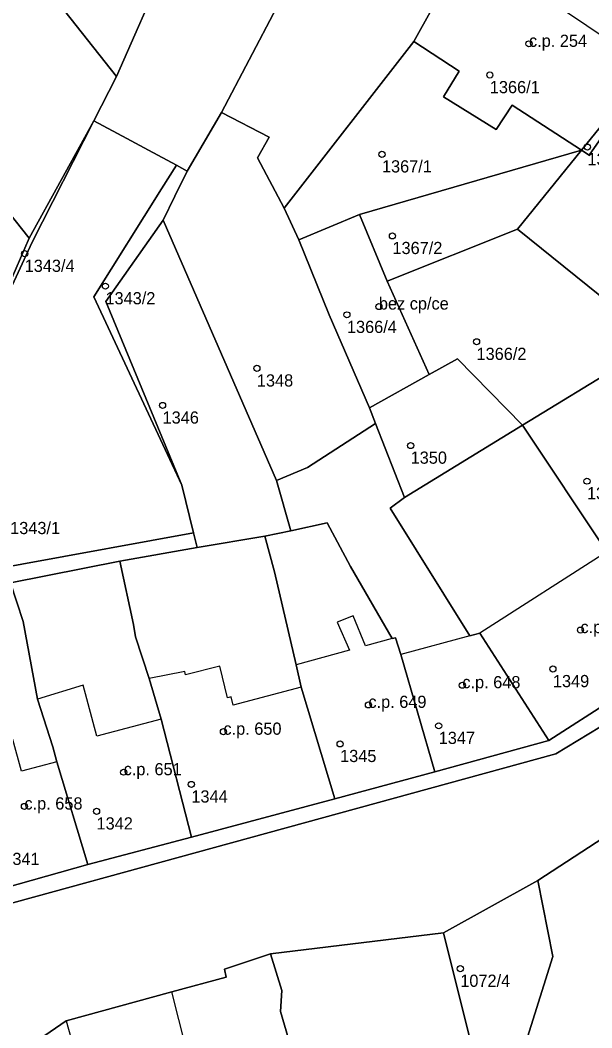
# Model space of a CAD drawing. Extents: x -878211 to -870363, y -1058464 to -1052522.
# Drawn here: x -875018.8 to -874971.9, y -1056399.5 to -1056316.9 of the extents above; entities that cross this region are included whole.
import ezdxf

# ---------------------------------------------------------------- set-up
doc = ezdxf.new("R2010")
doc.units = 0
for name, color, linetype in [('Vrstva 50', 7, 'Continuous'), ('Vrstva 51', 7, 'Continuous'), ('Vrstva 52', 7, 'Continuous')]:
    doc.layers.add(name, color=color, linetype=linetype)

msp = doc.modelspace()

# ---------------------------------------------------------------- linework, layer by layer
at = {"layer": 'Vrstva 50'}
for centre in [(-874977.07, -1056318.82994), (-874980.28, -1056321.38994), (-874989.12, -1056327.88994), (-874972.28, -1056327.29994), (-874988.26, -1056334.57994), (-875018.4, -1056336.03994), (-875011.78, -1056338.69994), (-874989.37, -1056340.36994), (-874991.99, -1056341.04994), (-874981.37, -1056343.25994), (-874999.37, -1056345.43994), (-875007.1, -1056348.47994), (-874986.77, -1056351.76994), (-874972.32, -1056354.68994), (-874972.85, -1056366.89994), (-874975.11, -1056370.08994), (-874982.53, -1056371.41994), (-874990.23, -1056373.02994), (-874984.47, -1056374.74994), (-875002.11, -1056375.22994), (-874992.55, -1056376.22994), (-875010.29, -1056378.54994), (-875004.74, -1056379.54994), (-875018.42, -1056381.35994), (-875012.51, -1056381.75994), (-874982.7, -1056394.65994)]:
    msp.add_circle(centre, 0.25, dxfattribs=at)
at = {"layer": 'Vrstva 51'}
for points in [[(-875010.87, -1056321.51), (-875006.87, -1056312.35), (-875004.57, -1056306.52), (-875001.46, -1056298.36), (-875008.18, -1056295.76), (-875013.82, -1056300.32), (-875022.27, -1056307.12)], [(-875001.46, -1056298.36), (-875004.57, -1056306.52), (-875006.87, -1056312.35), (-875010.87, -1056321.51), (-875012.72, -1056325.15), (-875010.03, -1056326.6), (-875008.25, -1056327.56), (-875005.97, -1056328.79), (-875005.09, -1056329.27), (-875002.26, -1056324.46), (-874997.74, -1056315.82), (-874997.32, -1056315.06), (-874995.25, -1056311.85), (-874990.21, -1056302.54), (-874997.82, -1056299.69)], [(-874986.52, -1056318.63), (-874985.03, -1056315.98), (-874981.99, -1056310.83), (-874980.29, -1056307.87), (-874986.9, -1056304.35), (-874990.21, -1056302.54), (-874995.25, -1056311.85), (-874997.32, -1056315.06), (-874997.74, -1056315.82), (-875002.26, -1056324.46), (-874998.37, -1056326.48), (-874999.33, -1056328.19), (-874997.14, -1056332.31)], [(-875010.87, -1056321.51), (-875022.27, -1056307.12), (-875025.61, -1056309.81), (-875033.1, -1056315.81), (-875027.75, -1056322.53), (-875018.04, -1056334.77), (-875012.72, -1056325.15)], [(-874972.76, -1056327.56), (-874969.81, -1056323.92), (-874969.5, -1056324.17), (-874967.21, -1056320.9), (-874970.75, -1056318.42), (-874968.66, -1056314.69), (-874980.29, -1056307.87), (-874981.99, -1056310.83), (-874985.03, -1056315.98), (-874986.52, -1056318.63), (-874982.78, -1056321.06), (-874984.09, -1056323.18), (-874979.76, -1056325.86), (-874978.44, -1056323.87)], [(-875034.88, -1056335.04), (-875024.46, -1056348.23), (-875024.09, -1056348.7), (-875018.04, -1056334.77), (-875027.75, -1056322.53), (-875033.1, -1056315.81), (-875040.55, -1056321.74), (-875043.75, -1056324.31), (-875036.22, -1056333.29)], [(-874990.97, -1056332.83), (-874972.76, -1056327.56), (-874978.44, -1056323.87), (-874979.76, -1056325.86), (-874984.09, -1056323.18), (-874982.78, -1056321.06), (-874986.52, -1056318.63), (-874997.14, -1056332.31), (-874995.92, -1056334.89)], [(-874985.26, -1056345.94), (-874982.94, -1056344.65), (-874977.61, -1056350.1), (-874969.28, -1056345.01), (-874964.95, -1056342.35), (-874965.73, -1056339.59), (-874959.62, -1056337.87), (-874956.52, -1056336.74), (-874955.05, -1056336.31), (-874955.59, -1056332.28), (-874955.17, -1056331.01), (-874955.07, -1056330.91), (-874956.6, -1056329.07), (-874958.72, -1056327.41), (-874959.32, -1056326.93), (-874959.53, -1056326.75), (-874964.09, -1056322.83), (-874967.21, -1056320.9), (-874969.5, -1056324.17), (-874961.26, -1056330.85), (-874969.44, -1056340.95), (-874978, -1056334.02), (-874988.68, -1056338.3)], [(-875005.09, -1056329.27), (-875006.09, -1056331.32), (-875007.05, -1056333.29), (-874997.76, -1056354.63), (-874995.23, -1056353.56), (-874989.64, -1056349.97), (-874990.15, -1056348.67), (-874993.46, -1056341.04), (-874995.92, -1056334.89), (-874997.14, -1056332.31), (-874999.33, -1056328.19), (-874998.37, -1056326.48), (-875002.26, -1056324.46)], [(-874969.44, -1056340.95), (-874961.26, -1056330.85), (-874969.5, -1056324.17), (-874972.15, -1056327.96), (-874972.76, -1056327.56), (-874978, -1056334.02)], [(-874969.5, -1056324.17), (-874969.81, -1056323.92), (-874972.76, -1056327.56), (-874972.15, -1056327.96)], [(-875012.72, -1056325.15), (-875017.78, -1056335.1), (-875024.09, -1056348.7), (-875032.04, -1056362.61), (-875032.74, -1056364.05), (-875004.56, -1056358.93), (-875005.51, -1056355.03), (-875012.73, -1056339.57), (-875007.18, -1056330.72), (-875005.97, -1056328.79), (-875008.25, -1056327.56), (-875010.03, -1056326.6)], [(-875012.72, -1056325.15), (-875018.04, -1056334.77), (-875024.09, -1056348.7), (-875017.78, -1056335.1)], [(-874988.68, -1056338.3), (-874978, -1056334.02), (-874972.76, -1056327.56), (-874990.97, -1056332.83)], [(-875006.09, -1056331.32), (-875005.09, -1056329.27), (-875005.97, -1056328.79), (-875007.18, -1056330.72), (-875012.73, -1056339.57), (-875005.51, -1056355.03), (-875011.75, -1056339.97), (-875007.05, -1056333.29)], [(-874997.76, -1056354.63), (-875007.05, -1056333.29), (-875011.75, -1056339.97), (-875005.51, -1056355.03), (-875004.56, -1056358.93), (-875004.26, -1056360.14), (-874998.71, -1056359.2), (-874996.58, -1056358.76)], [(-874995.92, -1056334.89), (-874993.46, -1056341.04), (-874990.15, -1056348.67), (-874985.26, -1056345.94), (-874988.68, -1056338.3), (-874990.97, -1056332.83)], [(-874977.61, -1056350.1), (-874982.94, -1056344.65), (-874985.26, -1056345.94), (-874990.15, -1056348.67), (-874989.64, -1056349.97), (-874987.26, -1056356.02)], [(-874962.05, -1056354.99), (-874969.28, -1056345.01), (-874977.61, -1056350.1), (-874970.69, -1056360.49), (-874969.65, -1056361.74)], [(-874989.64, -1056349.97), (-874995.23, -1056353.56), (-874997.76, -1056354.63), (-874996.58, -1056358.76), (-874993.62, -1056358.11), (-874991.69, -1056361.68), (-874988.27, -1056367.6), (-874988.01, -1056367.53), (-874987.56, -1056368.91), (-874984.8, -1056378.53), (-874975.44, -1056375.95), (-874981.11, -1056367.14), (-874981.92, -1056367.36), (-874988.45, -1056356.91), (-874987.26, -1056356.02)], [(-874977.61, -1056350.1), (-874987.26, -1056356.02), (-874988.45, -1056356.91), (-874981.92, -1056367.36), (-874981.11, -1056367.14), (-874975.44, -1056375.95), (-874964.89, -1056369.18), (-874969.65, -1056361.74), (-874970.69, -1056360.49)], [(-874991.69, -1056361.68), (-874993.62, -1056358.11), (-874996.58, -1056358.76), (-874998.71, -1056359.2), (-874997.93, -1056362.13), (-874996.16, -1056369.74), (-874995.74, -1056371.57), (-874992.97, -1056380.73), (-874984.8, -1056378.53), (-874987.56, -1056368.91), (-874988.01, -1056367.53), (-874988.27, -1056367.6)], [(-875019.57, -1056363.03), (-875010.59, -1056361.24), (-875004.26, -1056360.14), (-875004.56, -1056358.93), (-875032.74, -1056364.05), (-875033.29, -1056365.17), (-875027.85, -1056364.34)], [(-874992.97, -1056380.73), (-874995.74, -1056371.57), (-874996.16, -1056369.74), (-874997.93, -1056362.13), (-874998.71, -1056359.2), (-875004.26, -1056360.14), (-875010.59, -1056361.24), (-875009.49, -1056366.43), (-875009.33, -1056367.45), (-875008.2, -1056370.88), (-875007.22, -1056374.2), (-875004.72, -1056383.89)], [(-875009.49, -1056366.43), (-875010.59, -1056361.24), (-875019.57, -1056363.03), (-875018.52, -1056366.2), (-875017.34, -1056372.57), (-875016.09, -1056376.48), (-875015.77, -1056377.69), (-875013.23, -1056386.13), (-875004.72, -1056383.89), (-875007.22, -1056374.2), (-875008.2, -1056370.88), (-875009.33, -1056367.45)], [(-875016.09, -1056376.48), (-875017.34, -1056372.57), (-875018.52, -1056366.2), (-875019.57, -1056363.03), (-875027.85, -1056364.34), (-875026.35, -1056369.47), (-875025.45, -1056372.85), (-875024.72, -1056375.76), (-875023.7, -1056379.37), (-875021.27, -1056388.39), (-875013.23, -1056386.13), (-875015.77, -1056377.69)], [(-874984.08, -1056391.71), (-874981.2, -1056403.23), (-874982.58, -1056412.24), (-874980.45, -1056410.63), (-874975.13, -1056393.67), (-874976.34, -1056387.44)], [(-874984.08, -1056391.71), (-874998.25, -1056393.44), (-874997.32, -1056396.44), (-874997.44, -1056398.16), (-874995.99, -1056403.11), (-874991.31, -1056401.83), (-874988.08, -1056412.56), (-874988.12, -1056414.34), (-874985.42, -1056414.69), (-874982.58, -1056412.24), (-874981.2, -1056403.23)], [(-875015, -1056398.93), (-875018.57, -1056401.39), (-875015.44, -1056411.27), (-875001.06, -1056406.74), (-875001.34, -1056404.9), (-874999.58, -1056404.88), (-874995.78, -1056403.81), (-874995.99, -1056403.11), (-874997.44, -1056398.16), (-874997.32, -1056396.44), (-874998.25, -1056393.44), (-875002.02, -1056394.71), (-875001.89, -1056395.35), (-875006.33, -1056396.55)]]:
    msp.add_lwpolyline(points, close=True, dxfattribs=at)
for points in [[(-875050.16, -1056397.7), (-874974.88, -1056377.04), (-874964.95, -1056371.04), (-874931, -1056340.89), (-874913.81, -1056324.98), (-874913.65, -1056323.29), (-874915.04, -1056322.04), (-874917.07, -1056321.68), (-874915.69, -1056324.63), (-874932.06, -1056339.79), (-874941.35, -1056348.11), (-874946.18, -1056352.46), (-874951.06, -1056356.87), (-874956.3, -1056361.54), (-874964.89, -1056369.18), (-874975.44, -1056375.95), (-874984.8, -1056378.53), (-874992.97, -1056380.73), (-875004.72, -1056383.89), (-875013.23, -1056386.13), (-875021.27, -1056388.39)], [(-875018.57, -1056401.39), (-875015, -1056398.93), (-875006.33, -1056396.55), (-875001.89, -1056395.35), (-875002.02, -1056394.71), (-874998.25, -1056393.44), (-874984.08, -1056391.71), (-874976.34, -1056387.44), (-874960.83, -1056377.33), (-874964.95, -1056371.04), (-874974.88, -1056377.04), (-875050.16, -1056397.7), (-875086.4, -1056394.69), (-875114.22, -1056383.98), (-875120.51, -1056377.36), (-875124.79, -1056378.79), (-875126.03, -1056378.37), (-875143.11, -1056370.16)], [(-874970.41, -1056405.77), (-874968.09, -1056398.43), (-874960.83, -1056377.33), (-874976.34, -1056387.44), (-874975.13, -1056393.67), (-874980.45, -1056410.63)]]:
    msp.add_lwpolyline(points, dxfattribs=at)
at = {"layer": 'Vrstva 52'}
for points in [[(-874970.75, -1056318.42), (-874981.99, -1056310.83), (-874985.03, -1056315.98), (-874986.52, -1056318.63), (-874982.78, -1056321.06), (-874984.09, -1056323.18), (-874979.76, -1056325.86), (-874978.44, -1056323.87), (-874972.76, -1056327.56), (-874969.81, -1056323.92), (-874969.5, -1056324.17), (-874967.21, -1056320.9)], [(-874972.76, -1056327.56), (-874978, -1056334.02), (-874969.44, -1056340.95), (-874961.26, -1056330.85), (-874969.5, -1056324.17), (-874969.81, -1056323.92)], [(-874990.97, -1056332.83), (-874995.92, -1056334.89), (-874993.46, -1056341.04), (-874990.15, -1056348.67), (-874985.26, -1056345.94), (-874988.68, -1056338.3)], [(-874981.11, -1056367.14), (-874975.44, -1056375.95), (-874964.89, -1056369.18), (-874969.65, -1056361.74), (-874970.69, -1056360.49)], [(-874984.8, -1056378.53), (-874987.56, -1056368.91), (-874988.01, -1056367.53), (-874988.27, -1056367.6), (-874990.47, -1056368.2), (-874991.47, -1056365.74), (-874992.79, -1056366.26), (-874991.78, -1056368.55), (-874996.16, -1056369.74), (-874995.74, -1056371.57), (-874992.97, -1056380.73)], [(-874981.92, -1056367.36), (-874987.56, -1056368.91), (-874984.8, -1056378.53), (-874975.44, -1056375.95), (-874981.11, -1056367.14)], [(-875005.28, -1056370.3), (-875008.2, -1056370.88), (-875007.22, -1056374.2), (-875004.72, -1056383.89), (-874992.97, -1056380.73), (-874995.74, -1056371.57), (-875001.31, -1056373.06), (-875001.48, -1056372.37), (-875001.78, -1056372.44), (-875002.41, -1056369.87), (-875005.21, -1056370.58)], [(-875013.6, -1056371.41), (-875017.34, -1056372.57), (-875016.09, -1056376.48), (-875015.77, -1056377.69), (-875013.23, -1056386.13), (-875004.72, -1056383.89), (-875007.22, -1056374.2), (-875012.49, -1056375.61)], [(-875015.77, -1056377.69), (-875018.66, -1056378.46), (-875019.36, -1056375.86), (-875021.14, -1056376.34), (-875021.51, -1056374.99), (-875023.38, -1056375.5), (-875024.19, -1056372.51), (-875025.45, -1056372.85), (-875024.72, -1056375.76), (-875023.7, -1056379.37), (-875021.27, -1056388.39), (-875013.23, -1056386.13)], [(-875015, -1056398.93), (-875012.5, -1056407.9), (-875007.67, -1056406.58), (-875007.36, -1056407.74), (-875005.13, -1056407.08), (-875005.43, -1056406.02), (-875004.05, -1056405.64), (-875006.33, -1056396.55)]]:
    msp.add_lwpolyline(points, close=True, dxfattribs=at)

# ---------------------------------------------------------------- texts
at = {"layer": 'Vrstva 50'}
for s, p in [('c.p. 254', (-874977.07, -1056319.08)), ('1366/1', (-874980.28, -1056322.879)), ('1366/3', (-874972.28, -1056328.789)), ('1367/1', (-874989.12, -1056329.379)), ('1367/2', (-874988.26, -1056336.069)), ('1343/4', (-875018.4, -1056337.529)), ('1343/2', (-875011.78, -1056340.189)), ('bez cp/ce', (-874989.37, -1056340.62)), ('1366/4', (-874991.99, -1056342.539)), ('1366/2', (-874981.37, -1056344.749)), ('1348', (-874999.37, -1056346.929)), ('1346', (-875007.1, -1056349.969)), ('1350', (-874986.77, -1056353.259)), ('1352', (-874972.32, -1056356.179)), ('1343/1', (-875019.59, -1056359.029)), ('c.p. 571', (-874972.85, -1056367.149)), ('c.p. 648', (-874982.53, -1056371.669)), ('1349', (-874975.11, -1056371.579)), ('c.p. 649', (-874990.23, -1056373.28)), ('c.p. 650', (-875002.11, -1056375.48)), ('1347', (-874984.47, -1056376.239)), ('1345', (-874992.55, -1056377.719)), ('c.p. 651', (-875010.29, -1056378.8)), ('c.p. 658', (-875018.42, -1056381.61)), ('1344', (-875004.74, -1056381.039)), ('1342', (-875012.51, -1056383.249)), ('1341', (-875020.15, -1056386.159)), ('1072/4', (-874982.7, -1056396.149))]:
    msp.add_text(s, height=0.999996, dxfattribs=at).set_placement(p)

doc.saveas('drawing.dxf')
